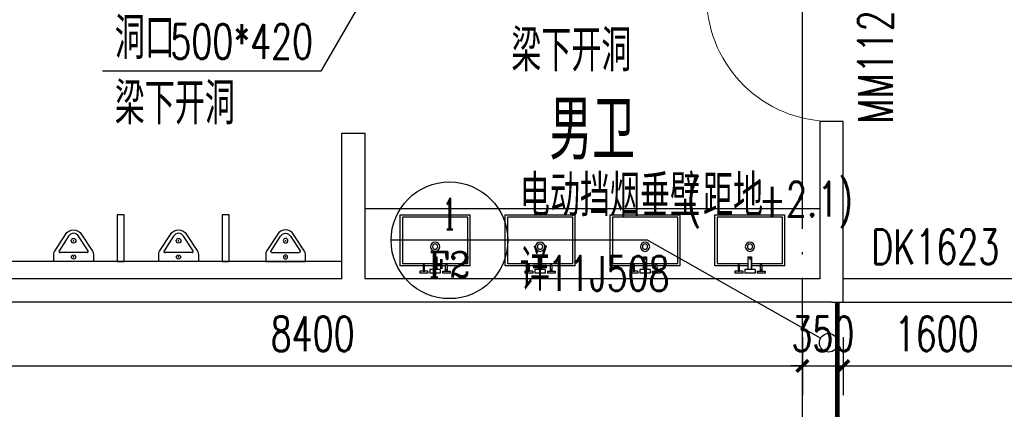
# Model space of a CAD drawing. Extents: x 797781 to 1255204, y 21234 to 1024248.
# Tile 436 of 656: x 931796 to 940239, y 475575 to 478915. Entities that reach past the tile are written whole.
import ezdxf
from ezdxf.enums import TextEntityAlignment as Align

# ---------------------------------------------------------------- set-up
doc = ezdxf.new("R2010")
doc.units = 0
doc.header["$LTSCALE"] = 1000
doc.header["$MEASUREMENT"] = 0
doc.linetypes.add('( Hidden )', pattern=[0.375, 0.25, -0.125])
doc.linetypes.add('230303生产综合楼-平面图_t8$0$DOTE', pattern=[2.42, 2, -0.2, 0.02, -0.2])
for name, color, linetype in [('230303生产综合楼-平面图_t8$0$00-完成面(地面线)-JYZS', 48, 'Continuous'), ('230303生产综合楼-平面图_t8$0$DIM_IDEN', 3, 'Continuous'), ('230303生产综合楼-平面图_t8$0$DIM_LEAD', 3, 'Continuous'), ('230303生产综合楼-平面图_t8$0$DOTE', 1, '230303生产综合楼-平面图_t8$0$DOTE'), ('230303生产综合楼-平面图_t8$0$FF-厨卫具', 44, 'Continuous'), ('230303生产综合楼-平面图_t8$0$FF-厨卫具-JYZS', 44, 'Continuous'), ('230303生产综合楼-平面图_t8$0$PUB_DIM', 3, 'Continuous'), ('230303生产综合楼-平面图_t8$0$PUB_TEXT', 7, 'Continuous'), ('230303生产综合楼-平面图_t8$0$STAIR', 2, 'Continuous'), ('230303生产综合楼-平面图_t8$0$WALL', 40, 'Continuous'), ('230303生产综合楼-平面图_t8$0$WINDOW', 4, 'Continuous'), ('230303生产综合楼-平面图_t8$0$WINDOW_TEXT', 7, 'Continuous'), ('PUB_TEXT', 7, 'Continuous'), ('防排烟', 7, 'Continuous')]:
    doc.layers.add(name, color=color, linetype=linetype)
doc.styles.add('230303生产综合楼-平面图_t8$0$_TCH_DIM', font='SIMPLEX', dxfattribs={"bigfont": 'GBCBIG'})
doc.styles.add('230303生产综合楼-平面图_T8$0$_TCH_DIM_T3', font='SIMPLEX', dxfattribs={"width": 0.705882, "bigfont": 'GBCBIG'})
doc.styles.add('230303生产综合楼-平面图_t8$0$_TCH_LABEL', font='COMPLEX', dxfattribs={"bigfont": 'GBCBIG'})
doc.styles.add('230303生产综合楼-平面图_t8$0$_TCH_WINDOW', font='SIMPLEX', dxfattribs={"height": 3.5, "bigfont": 'GBCBIG'})
doc.dimstyles.new('230303生产综合楼-平面图_T8$0$_TCH_ARCH&&100', dxfattribs={"dimtxt": 297.5, "dimasz": 100, "dimexe": 250, "dimexo": 300, "dimgap": 126.25, "dimtad": 1, "dimdec": 0, "dimzin": 0, "dimdsep": 46, "dimtxsty": '230303生产综合楼-平面图_T8$0$_TCH_DIM_T3', "dimblk": '230303生产综合楼-平面图_t8$0$_ArchTick', "dimcen": 0.09, "dimclrt": 7, "dimazin": 2, "dimtfac": 1, "dimtdec": 0, "dimtix": 1, "dimtmove": 2, "dimatfit": 3, "dimfxl": 1, "dimtolj": 1, "dimtzin": 0, "dimarcsym": 0})

# ---------------------------------------------------------------- blocks, each defined once
blk = doc.blocks.new('230303生产综合楼-平面图_t8$0$台盆')
at = {"layer": '230303生产综合楼-平面图_t8$0$FF-厨卫具'}
for p, q in [((68064.4, -66099.3, 0), (67464.4, -66099.3, 0)), ((67464.4, -66538.3, 0), (67464.4, -66099.3, 0)), ((68064.4, -66538.3, 0), (68064.4, -66099.3, 0)), ((67750.7, -66569.9, 0), (67750.7, -66482.6, 0)), ((67464.4, -66538.3, 0), (67662.1, -66538.3, 0)), ((67634.8, -66584.5, 0), (67634.8, -66599, 0)), ((67662.1, -66584.5, 0), (67634.8, -66584.5, 0)), ((67634.8, -66599, 0), (67701.8, -66599, 0)), ((67674.5, -66538.3, 0), (67750.7, -66538.3, 0)), ((67701.8, -66584.5, 0), (67674.5, -66584.5, 0)), ((67701.8, -66584.5, 0), (67701.8, -66599, 0)), ((67720.3, -66569.9, 0), (67750.7, -66569.9, 0)), ((67720.3, -66569.9, 0), (67720.3, -66599, 0)), ((67720.3, -66599, 0), (67809, -66599, 0)), ((67778.6, -66538.3, 0), (67854.4, -66538.3, 0)), ((67778.6, -66569.9, 0), (67809, -66569.9, 0)), ((67809, -66569.9, 0), (67809, -66599, 0)), ((67827.1, -66584.5, 0), (67854.4, -66584.5, 0)), ((67827.1, -66584.5, 0), (67827.1, -66599, 0)), ((67827.1, -66599, 0), (67894.1, -66599, 0)), ((67866.7, -66538.3, 0), (68064.4, -66538.3, 0)), ((67866.7, -66584.5, 0), (67894.1, -66584.5, 0)), ((67894.1, -66584.5, 0), (67894.1, -66599, 0))]:
    blk.add_line(p, q, dxfattribs=at)
at = {"layer": '230303生产综合楼-平面图_t8$0$FF-厨卫具', "color": 8, "elevation": 0}
blk.add_lwpolyline([(67750.7, -66518.3), (67484.4, -66518.3), (67484.4, -66119.3), (68044.4, -66119.3), (68044.4, -66518.3), (67778.6, -66518.3)], dxfattribs=at)
at = {"layer": '230303生产综合楼-平面图_t8$0$FF-厨卫具', "elevation": 0}
for points in [[(67750.7, -66459.5), (67750.7, -66569.9), (67778.6, -66569.9), (67778.6, -66459.5)], [(67662.1, -66530.1), (67662.1, -66584.5), (67674.5, -66584.5), (67674.5, -66530.1)], [(67866.7, -66530.1), (67866.7, -66584.5), (67854.4, -66584.5), (67854.4, -66530.1)]]:
    blk.add_lwpolyline(points, close=True, dxfattribs=at)
at = {"layer": '230303生产综合楼-平面图_t8$0$FF-厨卫具'}
blk.add_circle((67764.4, -66373.3, 0), 40, dxfattribs=at)
at = {"layer": '230303生产综合楼-平面图_t8$0$FF-厨卫具', "color": 8}
for centre, radius in [((67764.4, -66373.3, 0), 22.5), ((67764.1, -66471.5, 0), 7.98), ((67668.3, -66578.3, 0), 6.17), ((67860.6, -66578.3, 0), 6.17)]:
    blk.add_circle(centre, radius, dxfattribs=at)
blk = doc.blocks.new('230303生产综合楼-平面图_t8$0$$lvtry$00000219')
at = {"color": 0}
for p, q in [((-115.8, -76), (115.8, -76)), ((-124.2, -91.5), (-43.3, -215.6)), ((43.3, -215.6), (124.2, -91.5))]:
    blk.add_line(p, q, dxfattribs=at)
blk.add_lwpolyline([(69.3, -230.6, -0.57735), (-69.3, -230.6), (-161.9, -88.4, -0.145378), (-170, -61.1), (-170, 0), (170, 0), (170, -61.1, -0.145378), (161.9, -88.4)], format="xyb", close=True, dxfattribs=at)
for centre, radius in [((0, -38), 17.7), ((0, -177), 20)]:
    blk.add_circle(centre, radius, dxfattribs=at)
for centre, radius, start, end in [((-115.8, -86), 10, 90, 213.0863), ((115.8, -86), 10, 326.9137, 90), ((0, -190.6), 50, 210, 330)]:
    blk.add_arc(centre, radius, start, end, dxfattribs=at)
for p in [(0, -38), (0, -177)]:
    blk.add_point(p, dxfattribs=at)
blk = doc.blocks.new('230303生产综合楼-平面图_t8$0$$DorLib2D$00000001')
for p, q in [((0.45, 0.975), (0.5, 0.975)), ((0.45, 0), (0.45, 0.975)), ((0.5, 0), (0.5, 0.975)), ((0.5, 0), (0.45, 0))]:
    blk.add_line(p, q)
at = {"lineweight": 13}
blk.add_arc((0.475, 0), 0.975, 91.46928, 180, dxfattribs=at)
blk = doc.blocks.new('230303生产综合楼-平面图_t8$0$_ArchTick')
at = {"color": 0, "linetype": 'ByBlock', "const_width": 0.3}
blk.add_lwpolyline([(-0.5, -0.5), (0.5, 0.5)], dxfattribs=at)
blk = doc.blocks.new('*D6248')
at = {"layer": '230303生产综合楼-平面图_t8$0$PUB_DIM', "color": 0, "lineweight": -2, "transparency": 16777216}
for p, q in [((756648.3, 178498.9), (756648.3, 178002.5)), ((765048.3, 178498.9), (765048.3, 178002.5)), ((756648.3, 178252.5), (765048.3, 178252.5))]:
    blk.add_line(p, q, dxfattribs=at)
at = {"layer": 'Defpoints', "color": 0, "transparency": 16777216}
for p in [(756648.3, 178798.9), (765048.3, 178798.9), (765048.3, 178252.5)]:
    blk.add_point(p, dxfattribs=at)
at = {"layer": '230303生产综合楼-平面图_t8$0$PUB_DIM', "color": 0, "lineweight": -2, "transparency": 16777216, "xscale": 100, "yscale": 100, "zscale": 100, "rotation": 180}
blk.add_blockref('230303生产综合楼-平面图_t8$0$_ArchTick', (756648.3, 178252.5), dxfattribs=at)
at = {"layer": '230303生产综合楼-平面图_t8$0$PUB_DIM', "color": 0, "lineweight": -2, "transparency": 16777216, "xscale": 100, "yscale": 100, "zscale": 100}
blk.add_blockref('230303生产综合楼-平面图_t8$0$_ArchTick', (765048.3, 178252.5), dxfattribs=at)
at = {"layer": '230303生产综合楼-平面图_t8$0$PUB_DIM', "color": 7, "transparency": 16777216, "insert": (760848.3, 178527.5), "char_height": 297.5, "attachment_point": 5, "style": '230303生产综合楼-平面图_T8$0$_TCH_DIM_T3'}
blk.add_mtext('\\A1;8400', dxfattribs=at)
blk = doc.blocks.new('*D6249')
at = {"layer": '230303生产综合楼-平面图_t8$0$PUB_DIM', "color": 0, "lineweight": -2, "transparency": 16777216}
for p, q in [((765048.3, 178498.9), (765048.3, 178002.5)), ((765398.3, 178498.9), (765398.3, 178002.5)), ((765048.3, 178252.5), (764948.3, 178252.5)), ((765048.3, 178252.5), (765398.3, 178252.5)), ((765398.3, 178252.5), (765498.3, 178252.5))]:
    blk.add_line(p, q, dxfattribs=at)
at = {"layer": 'Defpoints', "color": 0, "transparency": 16777216}
for p in [(765048.3, 178798.9), (765398.3, 178798.9), (765398.3, 178252.5)]:
    blk.add_point(p, dxfattribs=at)
at = {"layer": '230303生产综合楼-平面图_t8$0$PUB_DIM', "color": 0, "lineweight": -2, "transparency": 16777216, "xscale": 100, "yscale": 100, "zscale": 100}
blk.add_blockref('230303生产综合楼-平面图_t8$0$_ArchTick', (765048.3, 178252.5), dxfattribs=at)
at = {"layer": '230303生产综合楼-平面图_t8$0$PUB_DIM', "color": 0, "lineweight": -2, "transparency": 16777216, "xscale": 100, "yscale": 100, "zscale": 100, "rotation": 180}
blk.add_blockref('230303生产综合楼-平面图_t8$0$_ArchTick', (765398.3, 178252.5), dxfattribs=at)
at = {"layer": '230303生产综合楼-平面图_t8$0$PUB_DIM', "color": 7, "transparency": 16777216, "insert": (765223.3, 178527.5), "char_height": 297.5, "attachment_point": 5, "style": '230303生产综合楼-平面图_T8$0$_TCH_DIM_T3'}
blk.add_mtext('\\A1;350', dxfattribs=at)
blk = doc.blocks.new('*D6250')
at = {"layer": '230303生产综合楼-平面图_t8$0$PUB_DIM', "color": 0, "lineweight": -2, "transparency": 16777216}
for p, q in [((765398.3, 178498.9), (765398.3, 178002.5)), ((766998.3, 178498.9), (766998.3, 178002.5)), ((765398.3, 178252.5), (766998.3, 178252.5))]:
    blk.add_line(p, q, dxfattribs=at)
at = {"layer": 'Defpoints', "color": 0, "transparency": 16777216}
for p in [(765398.3, 178798.9), (766998.3, 178798.9), (766998.3, 178252.5)]:
    blk.add_point(p, dxfattribs=at)
at = {"layer": '230303生产综合楼-平面图_t8$0$PUB_DIM', "color": 0, "lineweight": -2, "transparency": 16777216, "xscale": 100, "yscale": 100, "zscale": 100, "rotation": 180}
blk.add_blockref('230303生产综合楼-平面图_t8$0$_ArchTick', (765398.3, 178252.5), dxfattribs=at)
at = {"layer": '230303生产综合楼-平面图_t8$0$PUB_DIM', "color": 0, "lineweight": -2, "transparency": 16777216, "xscale": 100, "yscale": 100, "zscale": 100}
blk.add_blockref('230303生产综合楼-平面图_t8$0$_ArchTick', (766998.3, 178252.5), dxfattribs=at)
at = {"layer": '230303生产综合楼-平面图_t8$0$PUB_DIM', "color": 7, "transparency": 16777216, "insert": (766198.3, 178527.5), "char_height": 297.5, "attachment_point": 5, "style": '230303生产综合楼-平面图_T8$0$_TCH_DIM_T3'}
blk.add_mtext('\\A1;1600', dxfattribs=at)
blk = doc.blocks.new('230303生产综合楼-平面图_t8$0$WSJ-1')
at = {"layer": '230303生产综合楼-平面图_t8$0$00-完成面(地面线)-JYZS'}
blk.add_line((761098.3, 179149), (756498.3, 179149), dxfattribs=at)
at = {"layer": '230303生产综合楼-平面图_t8$0$DIM_LEAD'}
for p, q in [((761998.3, 182648.9), (760918.6, 180779.1)), ((760918.6, 180779.1), (759046.9, 180779.1))]:
    blk.add_line(p, q, dxfattribs=at)
at = {"layer": '230303生产综合楼-平面图_t8$0$FF-厨卫具-JYZS'}
blk.add_line((765198.3, 179598.9), (761298.3, 179598.9), dxfattribs=at)
at = {"layer": '230303生产综合楼-平面图_t8$0$FF-厨卫具-JYZS', "ltscale": 30}
for points in [[(759233.3, 179549), (759173.3, 179549), (759173.3, 179149), (759233.3, 179149)], [(760133.3, 179549), (760073.3, 179549), (760073.3, 179149), (760133.3, 179149)]]:
    blk.add_lwpolyline(points, close=True, dxfattribs=at)
at = {"layer": '230303生产综合楼-平面图_t8$0$WALL'}
for p, q in [((765398.3, 180348.9), (765198.3, 180348.9)), ((765198.3, 180348.9), (765198.3, 178998.9)), ((765398.3, 178998.9), (765398.3, 180348.9)), ((761098.3, 178998.9), (761098.3, 180248.9)), ((761098.3, 180248.9), (761298.3, 180248.9)), ((761298.3, 178998.9), (761298.3, 180248.9)), ((761098.3, 178998.9), (756498.3, 178998.9)), ((765198.3, 178998.9), (761298.3, 178998.9)), ((765398.3, 178798.9), (765398.3, 178998.9)), ((761198.3, 178798.9), (756298.3, 178798.9)), ((765298.3, 178798.9), (761198.3, 178798.9)), ((765298.3, 178798.9), (765398.3, 178798.9))]:
    blk.add_line(p, q, dxfattribs=at)
at = {"layer": '230303生产综合楼-平面图_t8$0$WINDOW'}
for p, q in [((766998.3, 178998.9), (765398.3, 178998.9)), ((765398.3, 178798.9), (766998.3, 178798.9))]:
    blk.add_line(p, q, dxfattribs=at)
at = {"layer": '230303生产综合楼-平面图_t8$0$FF-厨卫具-JYZS', "xscale": -1, "rotation": 359.9999999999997}
for p in [(829662.7, 245648.2, 0), (830562.7, 245648.2, 0), (831462.7, 245648.2, 0), (832362.7, 245648.2, 0)]:
    blk.add_blockref('230303生产综合楼-平面图_t8$0$台盆', p, dxfattribs=at)
at = {"layer": '230303生产综合楼-平面图_t8$0$FF-厨卫具-JYZS', "ltscale": 30, "rotation": 180.0000000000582}
for p in [(758798.3, 179149), (759698.3, 179149)]:
    blk.add_blockref('230303生产综合楼-平面图_t8$0$$lvtry$00000219', p, dxfattribs=at)
at = {"layer": '230303生产综合楼-平面图_t8$0$FF-厨卫具-JYZS', "ltscale": 30, "xscale": -1, "rotation": 180}
blk.add_blockref('230303生产综合楼-平面图_t8$0$$lvtry$00000219', (760615.8, 179149), dxfattribs=at)
at = {"layer": '230303生产综合楼-平面图_t8$0$WINDOW'}
ref = blk.add_blockref('230303生产综合楼-平面图_t8$0$$DorLib2D$00000001', (765298.3, 180898.9), dxfattribs=dict(at, xscale=1100, yscale=1100, zscale=200, rotation=90))
ref.add_attrib('A', 'MM1123', (765822.1, 180328.9), dxfattribs={"layer": '230303生产综合楼-平面图_t8$0$WINDOW_TEXT', "ltscale": 2, "height": 297.5, "rotation": 90, "style": '230303生产综合楼-平面图_t8$0$_TCH_WINDOW', "width": 0.705882})
at = {"layer": '230303生产综合楼-平面图_t8$0$PUB_TEXT', "style": '230303生产综合楼-平面图_t8$0$_TCH_DIM'}
for s, height, p in [('洞口', 357.45, (759151.9, 180884.1)), ('梁下开洞', 357.45, (759151.9, 180324.1)), ('男卫', 510.64, (762878.2, 180020.9))]:
    blk.add_text(s, height=height, dxfattribs=at).set_placement(p)
at = {"layer": '230303生产综合楼-平面图_t8$0$PUB_TEXT', "style": '230303生产综合楼-平面图_t8$0$_TCH_DIM', "width": 0.705882}
blk.add_text('500*420', height=297.5, dxfattribs=at).set_placement((759628.5, 180884.1))
at = {"layer": '230303生产综合楼-平面图_t8$0$WINDOW_TEXT', "style": '230303生产综合楼-平面图_t8$0$_TCH_WINDOW', "width": 0.705882}
blk.add_text('DK1623', height=297.5, dxfattribs=at).set_placement((765638.3, 179125.2))
at = {"layer": 'PUB_TEXT', "style": '230303生产综合楼-平面图_t8$0$_TCH_DIM'}
blk.add_text('梁下开洞', height=357.45, dxfattribs=at).set_placement((762551.9, 180778.6))
at = {"layer": '230303生产综合楼-平面图_t8$0$PUB_DIM'}
for p1, p2, picture, middle in [((756648.3, 178798.9), (765048.3, 178798.9), '*D6248', (760848.3, 178527.5)), ((765048.3, 178798.9), (765398.3, 178798.9), '*D6249', (765223.3, 178527.5)), ((765398.3, 178798.9), (766998.3, 178798.9), '*D6250', (766198.3, 178527.5))]:
    dim = blk.add_aligned_dim(p1=p1, p2=p2, distance=-546.5, dimstyle='230303生产综合楼-平面图_T8$0$_TCH_ARCH&&100', dxfattribs=at)
    dim.commit()
    dim.dimension.update_dxf_attribs({"geometry": picture, "text_midpoint": middle})

msp = doc.modelspace()

# ---------------------------------------------------------------- linework, layer by layer
at = {"layer": '230303生产综合楼-平面图_t8$0$DIM_IDEN'}
for p, q in [((935980.6, 477023.7), (934980.6, 477023.7)), ((937178.9, 477023.7), (935980.6, 477023.7)), ((938663.1, 476185), (937178.9, 477023.7))]:
    msp.add_line(p, q, dxfattribs=at)
for centre, radius in [((935480.6, 477023.7), 500), ((938732.7, 476145.6), 80)]:
    msp.add_circle(centre, radius, dxfattribs=at)
at = {"layer": '230303生产综合楼-平面图_t8$0$DOTE'}
msp.add_line((938508, 467443.2), (938508, 495443.2), dxfattribs=at)
at = {"layer": '防排烟', "color": 1, "linetype": '( Hidden )', "const_width": 40}
msp.add_lwpolyline([(938808, 476493.2), (938808, 474500.8)], dxfattribs=at)

# ---------------------------------------------------------------- block references
at = {"layer": '230303生产综合楼-平面图_t8$0$STAIR'}
msp.add_blockref('230303生产综合楼-平面图_t8$0$WSJ-1', (173459.7, 297694.3), dxfattribs=at)

# ---------------------------------------------------------------- texts
at = {"layer": 'PUB_TEXT', "style": '230303生产综合楼-平面图_t8$0$_TCH_DIM'}
for s, height, p in [('电动挡烟垂壁', 357.45, (936085.6, 477227.9)), ('距地', 357.45, (937655.3, 477227.9)), ('详', 357.4, (936085.6, 476591))]:
    msp.add_text(s, height=height, dxfattribs=at).set_placement(p)
at = {"layer": 'PUB_TEXT', "style": '230303生产综合楼-平面图_t8$0$_TCH_DIM', "width": 0.705882}
for s, p in [('(', (937515.3, 477227.9)), ('+2.1)', (938131.9, 477227.9)), ('11J508', (936323.9, 476591))]:
    msp.add_text(s, height=297.5, dxfattribs=at).set_placement(p)
at = {"layer": 'PUB_TEXT', "style": '230303生产综合楼-平面图_t8$0$_TCH_LABEL'}
for s, height, p, p2 in [('1', 267.7, (935423.2, 477115.3), (935537.9, 477115.3)), ('F2', 219.66, (935302.7, 476705), (935658.4, 476705))]:
    msp.add_text(s, height=height, dxfattribs=at).set_placement(p, p2, align=Align.FIT)

doc.saveas('drawing.dxf')
